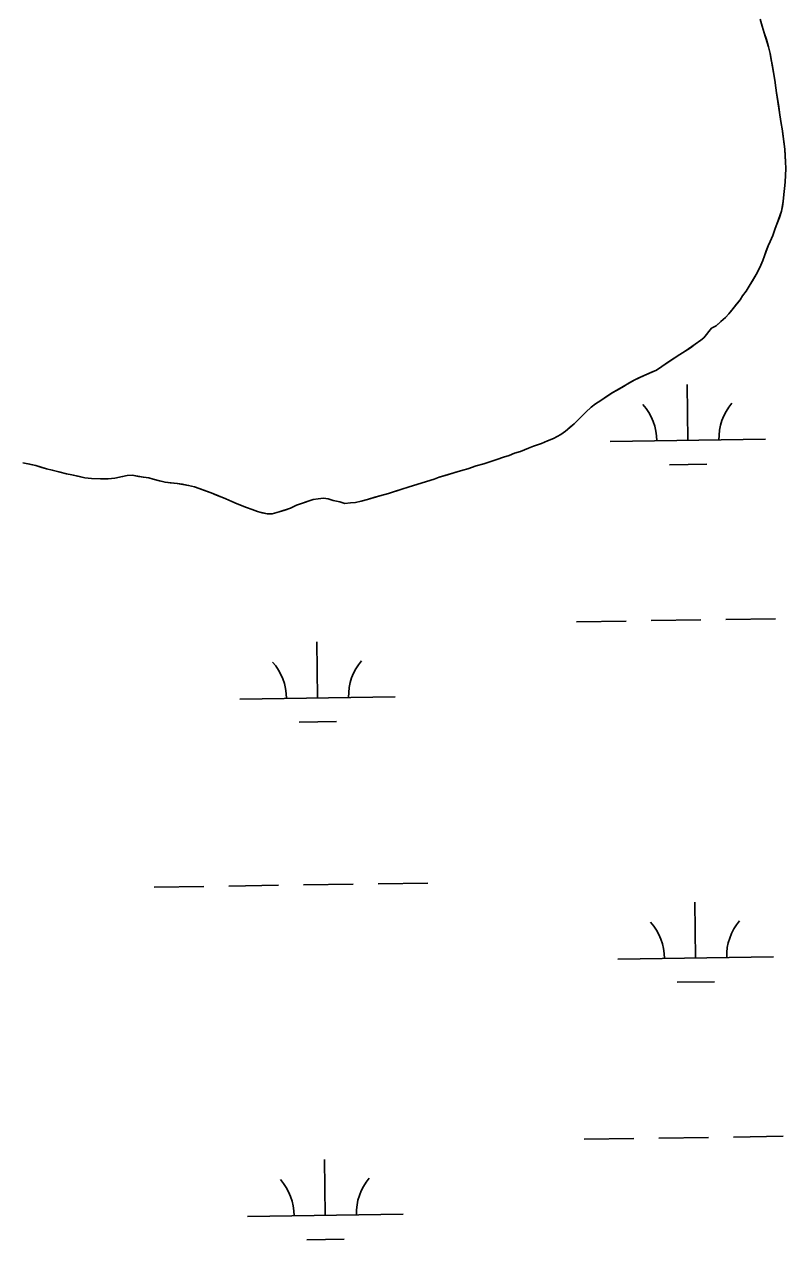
# Model space of a CAD drawing. Extents: x 3807117 to 3845308, y 337856 to 363736.
# Drawn here: x 3839012 to 3839502, y 348259 to 349040 of the extents above; entities that cross this region are included whole.
import ezdxf

# ---------------------------------------------------------------- set-up
doc = ezdxf.new("R2010")
doc.units = 0
doc.layers.add('V-TOPO-SHOR', color=7, linetype='Continuous')
doc.layers.add('V-WETL-SWMP', color=7, linetype='Continuous')

msp = doc.modelspace()

# ---------------------------------------------------------------- linework, layer by layer
at = {"layer": 'V-TOPO-SHOR'}
for points in [[(3839365.76, 348782.84), (3839367.91, 348785.03), (3839370.45, 348787.61), (3839373.18, 348790.4), (3839376.71, 348793.59), (3839379.45, 348795.78), (3839382.98, 348797.99), (3839386.5, 348800.38), (3839390.23, 348802.78), (3839393.37, 348804.59), (3839397.88, 348807.19), (3839401.22, 348809.2), (3839404.36, 348811), (3839407.3, 348812.41), (3839410.84, 348814.02), (3839414.97, 348815.83), (3839418.7, 348817.44), (3839422.03, 348819.84), (3839425.75, 348822.24), (3839430.07, 348825.04), (3839433.6, 348827.44), (3839437.13, 348829.64), (3839440.46, 348831.84), (3839443.6, 348834.04), (3839447.12, 348836.64), (3839449.08, 348838.23), (3839454.15, 348844.39), (3839457.1, 348846), (3839460.03, 348848.59), (3839462.97, 348851.18), (3839465.12, 348853.56), (3839467.07, 348855.95), (3839470.19, 348859.73), (3839472.53, 348862.51), (3839474.08, 348865.08), (3839476.42, 348868.26), (3839478.37, 348871.43), (3839480.31, 348874.81), (3839482.83, 348878.97), (3839485.16, 348883.33), (3839487.09, 348887.89), (3839488.05, 348890.85), (3839489.21, 348894.02), (3839490.56, 348897.39), (3839491.71, 348900.16), (3839493.46, 348903.92), (3839494.99, 348908.47), (3839496.15, 348911.24), (3839497.69, 348915.6), (3839499.03, 348919.55), (3839499.6, 348922.52), (3839500.16, 348925.88), (3839500.51, 348930.41), (3839501.07, 348934.17), (3839501.43, 348938.31), (3839501.59, 348942.65), (3839501.74, 348946.99), (3839501.71, 348951.33), (3839501.48, 348954.88), (3839501.24, 348959.42), (3839500.6, 348964.15), (3839499.96, 348969.47), (3839499.54, 348972.62), (3839498.92, 348975.97), (3839498.08, 348981.48), (3839497.24, 348986.6), (3839496.61, 348990.73), (3839495.78, 348995.66), (3839495.36, 348998.81), (3839494.72, 349003.74), (3839493.88, 349008.86), (3839493.05, 349013.78), (3839492.43, 349016.93), (3839491.8, 349020.87), (3839490.78, 349025.2), (3839489.35, 349029.92), (3839487.93, 349034.25), (3839486.71, 349038.58), (3839485.29, 349043.1)], [(3839011.34, 348757.92), (3839015.89, 348756.98), (3839019.84, 348756.23), (3839023.6, 348754.88), (3839026.56, 348753.92), (3839030.32, 348753.16), (3839034.47, 348752.02), (3839039.42, 348750.68), (3839042.97, 348750.12), (3839046.93, 348749.17), (3839051.27, 348748.23), (3839055.62, 348747.67), (3839061.34, 348747.53), (3839066.27, 348747.57), (3839070.6, 348748.01), (3839075.53, 348749.04), (3839078.48, 348749.66), (3839081.63, 348749.88), (3839085.78, 348749.13), (3839088.94, 348748.57), (3839092.3, 348748.21), (3839095.27, 348747.24), (3839099.22, 348746.29), (3839102.78, 348745.34), (3839106.14, 348744.98), (3839110.68, 348744.62), (3839114.03, 348744.06), (3839117.98, 348743.31), (3839121.74, 348742.36), (3839124.71, 348741.4), (3839128.27, 348740.05), (3839132.43, 348738.51), (3839135.79, 348737.16), (3839138.57, 348736), (3839141.93, 348734.65), (3839145.69, 348732.91), (3839149.26, 348731.56), (3839152.42, 348730.21), (3839155.2, 348729.05), (3839158.76, 348727.9), (3839162.32, 348726.55), (3839165.29, 348725.79), (3839168.45, 348725.03), (3839171.6, 348725.06), (3839176.13, 348726.28), (3839179.87, 348727.5), (3839183.41, 348728.71), (3839187.33, 348730.53), (3839190.48, 348731.74), (3839194.21, 348732.96), (3839197.95, 348734.17), (3839201.3, 348734.79), (3839204.65, 348735.22), (3839207.61, 348734.66), (3839210.97, 348733.7), (3839215.12, 348732.75), (3839218.29, 348731.79), (3839222.03, 348732.03), (3839225.19, 348732.45), (3839228.93, 348733.27), (3839232.86, 348734.29), (3839237.58, 348735.72), (3839240.93, 348736.73), (3839246.44, 348738.16), (3839250.96, 348739.59), (3839254.3, 348740.6), (3839259.81, 348742.43), (3839265.32, 348744.06), (3839270.23, 348745.68), (3839275.74, 348747.31), (3839279.08, 348748.52), (3839284.4, 348750.15), (3839289.12, 348751.57), (3839294.23, 348753.19), (3839297.38, 348754.01), (3839302.69, 348755.84), (3839307.8, 348757.26), (3839312.13, 348758.68), (3839316.06, 348759.9), (3839320.39, 348761.52), (3839323.93, 348762.54), (3839327.46, 348763.95), (3839331.2, 348765.17), (3839336.51, 348767.19), (3839339.65, 348768.6), (3839344.77, 348770.22), (3839348.7, 348772.03), (3839352.43, 348773.45), (3839357.14, 348776.05), (3839360.28, 348778.25), (3839362.62, 348780.25), (3839365.76, 348782.84)]]:
    msp.add_lwpolyline(points, dxfattribs=at)
at = {"layer": 'V-WETL-SWMP'}
for p, q in [((3839438.85, 348772.2), (3839438.31, 348808.19)), ((3839388.86, 348771.45), (3839488.84, 348772.95)), ((3839427.08, 348756.59), (3839451.08, 348756.95)), ((3839367.18, 348655.68), (3839399.18, 348656.16)), ((3839415.17, 348656.4), (3839447.17, 348656.88)), ((3839463.17, 348657.12), (3839495.16, 348657.6)), ((3839200.83, 348606.75), (3839200.29, 348642.75)), ((3839150.83, 348606), (3839250.82, 348607.5)), ((3839189.06, 348591.14), (3839213.06, 348591.5)), ((3839191.79, 348486.53), (3839223.78, 348487.01)), ((3839239.78, 348487.25), (3839271.78, 348487.73)), ((3839095.8, 348485.09), (3839127.79, 348485.57)), ((3839143.79, 348485.81), (3839175.79, 348486.29)), ((3839443.83, 348439.56), (3839443.29, 348475.56)), ((3839393.84, 348438.81), (3839493.83, 348440.31)), ((3839432.07, 348423.95), (3839456.06, 348424.31)), ((3839372.16, 348323.04), (3839404.16, 348323.52)), ((3839420.16, 348323.76), (3839452.15, 348324.24)), ((3839468.15, 348324.48), (3839500.15, 348324.96)), ((3839205.81, 348274.11), (3839205.27, 348310.11)), ((3839155.82, 348273.36), (3839255.81, 348274.86)), ((3839194.05, 348258.5), (3839218.04, 348258.86))]:
    msp.add_line(p, q, dxfattribs=at)
for points in [[(3839162.32, 348726.55), (3839168.45, 348725.03), (3839171.6, 348725.06), (3839176.13, 348726.28), (3839183.41, 348728.72), (3839187.33, 348730.53), (3839190.48, 348731.74), (3839197.95, 348734.17), (3839201.3, 348734.79), (3839204.65, 348735.22), (3839207.61, 348734.66), (3839210.97, 348733.7), (3839215.12, 348732.75), (3839218.29, 348731.79), (3839222.03, 348732.03), (3839225.19, 348732.45), (3839228.93, 348733.27), (3839232.86, 348734.29), (3839240.93, 348736.73), (3839246.44, 348738.16), (3839254.3, 348740.6), (3839259.81, 348742.43), (3839275.74, 348747.31), (3839279.08, 348748.52), (3839294.23, 348753.19), (3839297.38, 348754.01), (3839302.69, 348755.84), (3839307.8, 348757.26), (3839316.06, 348759.9), (3839320.39, 348761.52), (3839323.93, 348762.54), (3839327.47, 348763.95), (3839331.2, 348765.17), (3839336.51, 348767.19), (3839339.65, 348768.6), (3839344.77, 348770.22), (3839348.7, 348772.03), (3839352.43, 348773.45), (3839357.14, 348776.05), (3839360.27, 348778.25), (3839365.76, 348782.84), (3839373.18, 348790.4), (3839376.71, 348793.59), (3839379.45, 348795.78), (3839382.98, 348797.98), (3839390.23, 348802.78), (3839404.36, 348811), (3839410.84, 348814.02), (3839418.7, 348817.44), (3839422.03, 348819.84), (3839430.07, 348825.04), (3839433.6, 348827.44), (3839437.13, 348829.64), (3839443.6, 348834.04), (3839447.12, 348836.64), (3839449.08, 348838.23), (3839454.15, 348844.39), (3839457.1, 348846), (3839462.97, 348851.18), (3839465.12, 348853.56), (3839472.53, 348862.51), (3839474.08, 348865.09), (3839476.42, 348868.26), (3839478.37, 348871.44), (3839482.83, 348878.97), (3839485.16, 348883.33), (3839487.09, 348887.89), (3839488.05, 348890.85), (3839490.56, 348897.39), (3839491.71, 348900.16), (3839493.46, 348903.92), (3839494.99, 348908.47), (3839496.15, 348911.24), (3839499.03, 348919.55), (3839500.16, 348925.88), (3839500.51, 348930.41), (3839501.07, 348934.17), (3839501.43, 348938.31), (3839501.74, 348946.99), (3839501.7, 348951.33), (3839501.24, 348959.42), (3839499.54, 348972.62), (3839498.92, 348975.96), (3839495.78, 348995.66), (3839494.72, 349003.74), (3839491.8, 349020.87), (3839490.78, 349025.2), (3839487.93, 349034.25), (3839486.71, 349038.58), (3839485.29, 349043.1)], [(3839011.34, 348757.92), (3839019.84, 348756.22), (3839026.56, 348753.92), (3839030.32, 348753.16), (3839039.42, 348750.68), (3839042.97, 348750.12), (3839051.27, 348748.23), (3839055.62, 348747.67), (3839061.34, 348747.53), (3839066.27, 348747.57), (3839070.6, 348748.01), (3839078.48, 348749.66), (3839081.63, 348749.88), (3839088.94, 348748.57), (3839092.3, 348748.2), (3839095.27, 348747.24), (3839102.78, 348745.34), (3839110.68, 348744.62), (3839117.98, 348743.31), (3839121.74, 348742.36), (3839124.71, 348741.4), (3839132.43, 348738.51), (3839141.93, 348734.65), (3839145.69, 348732.91), (3839149.26, 348731.56), (3839155.2, 348729.05), (3839158.76, 348727.9), (3839162.32, 348726.55)]]:
    msp.add_lwpolyline(points, dxfattribs=at)
for centre, start, end in [((3839383.61, 348771.85), 0.08653, 41.63019), ((3839494.08, 348773.5), 140.08653, 181.63019), ((3839145.59, 348606.4), 0.08653, 41.63019), ((3839256.06, 348608.05), 140.08653, 181.63019), ((3839499.06, 348440.86), 140.08653, 181.63019), ((3839388.59, 348439.21), 0.08653, 41.63019), ((3839150.57, 348273.76), 0.08653, 41.63019), ((3839261.04, 348275.42), 140.08653, 181.63019)]:
    msp.add_arc(centre, 35.25, start, end, dxfattribs=at)

doc.saveas('drawing.dxf')
